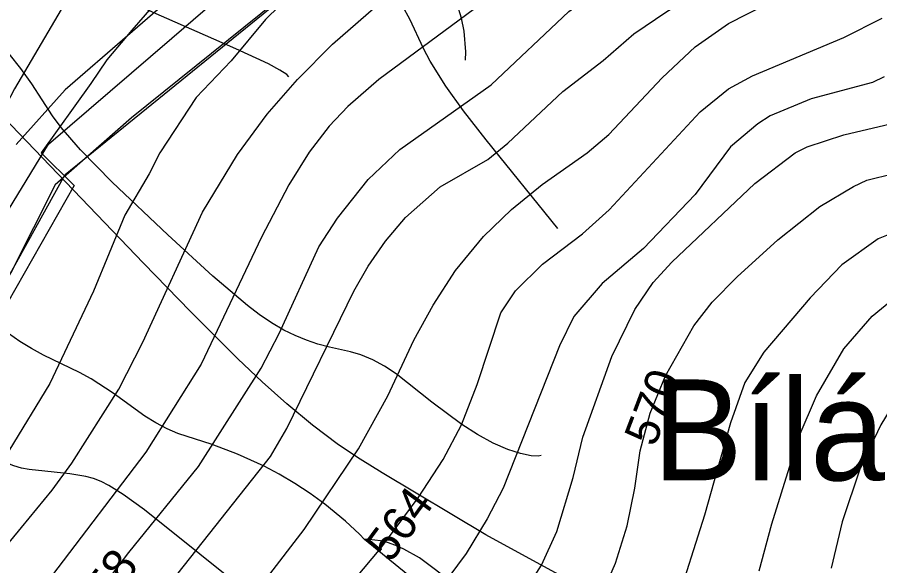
# Model space of a CAD drawing. Extents: x -709584 to -702006, y -1161789 to -1157496.
# Drawn here: x -708540.3 to -708283.8, y -1158929.8 to -1158766.7 of the extents above; entities that cross this region are included whole.
import ezdxf

# ---------------------------------------------------------------- set-up
doc = ezdxf.new("R2010")
doc.units = 0
for name, color, linetype in [('102_obvod PÚ', 7, 'Continuous'), ('105_místní názvy', 7, 'Continuous'), ('110_silnice II. třídy a III. třídy', 7, 'Continuous'), ('120_vrstevnice hlavní', 7, 'Continuous'), ('121_vrstevnice hlavní_popis', 7, 'Continuous'), ('122_vrstevnice základní', 7, 'Continuous'), ('408_BPEJ_linie', 7, 'Continuous'), ('411_akumulovaný odtok', 7, 'Continuous'), ('419_LPIS PB', 7, 'Continuous')]:
    doc.layers.add(name, color=color, linetype=linetype)

msp = doc.modelspace()

# ---------------------------------------------------------------- linework, layer by layer
at = {"layer": '102_obvod PÚ'}
msp.add_lwpolyline([(-707921.75, -1158971.03), (-707999.13, -1158885.41), (-708014.04, -1158899.97), (-708117.65, -1158840.95), (-708144.91, -1158823.83), (-708143.18, -1158817.96), (-708120.65, -1158790.72), (-708182.31, -1158754.97), (-708195.79, -1158778.16), (-708236.74, -1158752.81), (-708244.62, -1158757.84), (-708255.93, -1158750.88), (-708298.89, -1158724.01), (-708301.57, -1158715.74), (-708309.76, -1158710.63), (-708354.66, -1158714.54), (-708370.07, -1158717.61), (-708390.11, -1158717.27), (-708405.56, -1158715.63), (-708506.26, -1158796.6), (-708529.03, -1158816.51), (-708541.87, -1158842.13), (-708566.99, -1158883.81), (-708618.46, -1158935.49)], dxfattribs=at)
at = {"layer": '110_silnice II. třídy a III. třídy'}
msp.add_lwpolyline([(-708704.41, -1159007.15), (-708617.29, -1158919.6), (-708571.81, -1158874.15), (-708546.81, -1158830.34), (-708531.01, -1158804.51), (-708475.96, -1158757.15), (-708390.75, -1158691.13), (-708373.04, -1158681.56), (-708289.6, -1158664.21), (-708263.74, -1158660.86), (-708218.75, -1158674.74), (-708130.19, -1158710.62), (-708061.25, -1158767.55), (-707984.07, -1158831.3), (-707891.2, -1158926.02), (-707845.98, -1158974.16)], dxfattribs=at)
at = {"layer": '120_vrstevnice hlavní'}
for points in [[(-708345.48, -1158524.14), (-708344.63, -1158549.56), (-708346.34, -1158565.85), (-708349.77, -1158581.85), (-708355.91, -1158601.85), (-708359.34, -1158609.85), (-708373.63, -1158635), (-708385.2, -1158652.86), (-708392.06, -1158662), (-708399.77, -1158670.43), (-708409.92, -1158680.28), (-708452.78, -1158716.57), (-708470.35, -1158730.72), (-708476.49, -1158736.29), (-708506.21, -1158770.57), (-708513.62, -1158779.44), (-708518.35, -1158786.4), (-708533.12, -1158807.02), (-708523.37, -1158816.78), (-708575.5, -1158908.3)], [(-708494.35, -1158934.3), (-708464.92, -1158897.29), (-708460.06, -1158889.01), (-708440.2, -1158848.15), (-708435.92, -1158840.72), (-708430.77, -1158833.29), (-708424.77, -1158826.29), (-708414.49, -1158817.15), (-708400.34, -1158809.01), (-708394.34, -1158804.15), (-708378.06, -1158788.86), (-708366.06, -1158779.57), (-708356.91, -1158771.72), (-708347.06, -1158765), (-708326.48, -1158752.43), (-708307.62, -1158738.86), (-708301.34, -1158733.57), (-708283.34, -1158716.72)], [(-708365.77, -1158936.73), (-708362.34, -1158929.01), (-708358.91, -1158917.87), (-708356.63, -1158906.73), (-708355.06, -1158895.58), (-708352.06, -1158884.44), (-708347.48, -1158873.29), (-708339.06, -1158858.44), (-708333.63, -1158851.44), (-708326.2, -1158843.86), (-708314.05, -1158832.86), (-708301.62, -1158823.01), (-708291.62, -1158817.01), (-708287.62, -1158815.15), (-708279.62, -1158813.15)]]:
    msp.add_lwpolyline(points, dxfattribs=at)
at = {"layer": '122_vrstevnice základní'}
for points in [[(-708360.32, -1158513.61), (-708362.77, -1158531.28), (-708368.91, -1158565.56), (-708375.91, -1158586.14), (-708383.2, -1158601.57), (-708392.77, -1158617.71), (-708409.2, -1158639.57), (-708419.63, -1158651.57), (-708434.63, -1158666.57), (-708466.49, -1158693.71), (-708487.06, -1158714.14), (-708508.64, -1158738.86), (-708517.35, -1158750.15), (-708527.21, -1158764.43), (-708541.07, -1158788.01), (-708554.07, -1158812.72), (-708557.35, -1158820.72), (-708568.49, -1158843.47), (-708576.84, -1158861.02), (-708581.85, -1158872.45), (-708572.39, -1158881.09)], [(-708275, -1158669.48), (-708324.3, -1158700.96), (-708376.2, -1158743.43), (-708432.77, -1158785.29), (-708441.92, -1158793.29), (-708447.49, -1158799.15), (-708453.49, -1158806.86), (-708459.49, -1158816.58), (-708467.63, -1158832.15), (-708485.63, -1158869.87), (-708502.06, -1158896.01), (-708530.06, -1158932.87)], [(-708552.78, -1158935.01), (-708529.89, -1158907.3), (-708524.06, -1158899.3), (-708510.06, -1158877.29), (-708502.92, -1158863.29), (-708485.21, -1158824.72), (-708474.78, -1158807.58), (-708465.92, -1158795.58), (-708456.92, -1158785.29), (-708446.49, -1158774.72), (-708425.92, -1158756.72), (-708406.34, -1158741.72), (-708385.63, -1158724.43), (-708374.49, -1158714.14), (-708320.68, -1158676.72)], [(-708534.35, -1158961.58), (-708507.06, -1158925.87), (-708486.35, -1158900.29), (-708467.78, -1158871.01), (-708462.35, -1158860.72), (-708450.63, -1158835.01), (-708445.06, -1158826.44), (-708435.92, -1158815.01), (-708426.49, -1158806.01), (-708399.34, -1158786.86), (-708376.2, -1158765), (-708367.91, -1158758.86), (-708340.48, -1158741.86), (-708330.06, -1158734.15), (-708297.05, -1158701.57), (-708288.77, -1158694.43), (-708282.62, -1158690)], [(-708466.2, -1158933.58), (-708454.92, -1158919.01), (-708438.77, -1158895.01), (-708430.06, -1158879.29), (-708422.34, -1158862.72), (-708416.63, -1158852.29), (-708409.92, -1158842.01), (-708401.63, -1158831.86), (-708393.34, -1158823.86), (-708384.2, -1158816.43), (-708370.77, -1158807.01), (-708364.34, -1158801.58), (-708348.48, -1158784.72), (-708338.63, -1158775.57), (-708328.77, -1158768.57), (-708301.05, -1158754.43), (-708295.48, -1158750.29), (-708275.05, -1158732.86)], [(-708445.78, -1158747.15), (-708466.49, -1158767.43), (-708476.63, -1158779.72), (-708487.06, -1158790.58), (-708497.92, -1158807.01), (-708501.06, -1158813.29), (-708508.33, -1158825.56), (-708517.64, -1158848.15), (-708530.64, -1158875.58), (-708542.78, -1158895.58)], [(-708445.06, -1158939.87), (-708432.2, -1158924.58), (-708421.06, -1158909.58), (-708413.63, -1158898.15), (-708408.2, -1158887.87), (-708403.49, -1158875.87), (-708396.49, -1158854.58), (-708392.06, -1158848.01), (-708384.06, -1158840.15), (-708372.2, -1158831.15), (-708364.2, -1158824.01), (-708337.2, -1158794.86), (-708328.77, -1158788), (-708321.63, -1158784.15), (-708294.48, -1158772.72), (-708283.05, -1158767)], [(-708282.48, -1158784.43), (-708285.91, -1158786.15), (-708304.2, -1158791), (-708316.34, -1158796.01), (-708320.05, -1158798.43), (-708328.2, -1158805.29), (-708338.63, -1158819.43), (-708354.06, -1158835.44), (-708366.34, -1158845.86), (-708374.77, -1158855.72), (-708379.06, -1158864.44), (-708395.77, -1158906.73), (-708400.49, -1158915.87), (-708406.77, -1158926.15), (-708419.63, -1158943.44)], [(-708391.06, -1158940.01), (-708384.34, -1158929.58), (-708379.77, -1158919.58), (-708374.91, -1158903.58), (-708372.06, -1158891.58), (-708363.48, -1158867.58), (-708356.63, -1158853.58), (-708351.2, -1158845.58), (-708345.63, -1158839.58), (-708320.91, -1158816.15), (-708308.91, -1158807.01), (-708305.34, -1158805.29), (-708294.48, -1158801.72), (-708267.05, -1158795.29)], [(-707960.89, -1158942.01), (-707981.9, -1158924.58), (-708014.47, -1158899.72), (-708041.47, -1158881.44), (-708059.04, -1158871.29), (-708087.33, -1158858.58), (-708115.62, -1158849.72), (-708153.33, -1158840.58), (-708192.76, -1158829.15), (-708215.05, -1158825.72), (-708224.19, -1158825.01), (-708255.05, -1158825.58), (-708276.77, -1158829.58), (-708284.2, -1158832.58), (-708295.05, -1158840.29), (-708304.48, -1158850.15), (-708318.2, -1158866.29), (-708323.91, -1158875.29), (-708328.2, -1158887.29), (-708335.91, -1158914.73), (-708344.48, -1158941.87)], [(-708319.63, -1158931.3), (-708315.91, -1158917.3), (-708307.77, -1158891.29), (-708302.62, -1158879.29), (-708294.48, -1158865.29), (-708286.05, -1158855.58), (-708275.48, -1158847.01), (-708271.34, -1158844.29), (-708263.05, -1158841.01), (-708244.77, -1158836.72), (-708229.91, -1158836.29), (-708218.19, -1158837.44), (-708199.62, -1158841.44), (-708181.05, -1158846.86), (-708158.19, -1158852.58), (-708133.9, -1158857.15), (-708108.19, -1158862.86), (-708097.9, -1158866.15), (-708082.47, -1158873.29), (-708048.18, -1158894.44), (-708017.33, -1158915.44), (-707989.9, -1158936.01)], [(-707999.9, -1158942.16), (-708020.33, -1158924.73), (-708042.33, -1158908.15), (-708054.33, -1158900.29), (-708071.47, -1158890.29), (-708092.33, -1158880.15), (-708107.33, -1158875.15), (-708115.9, -1158873.15), (-708134.33, -1158870.15), (-708157.9, -1158865.44), (-708184.48, -1158857.01), (-708203.33, -1158852.58), (-708211.05, -1158851.44), (-708223.91, -1158851.15), (-708235.91, -1158851.86), (-708252.19, -1158855.01), (-708261.05, -1158859.44), (-708268.05, -1158866.15), (-708276.2, -1158876.01), (-708283.48, -1158887.87), (-708289.62, -1158900.72), (-708294.91, -1158916.73), (-708298.2, -1158930.44)]]:
    msp.add_lwpolyline(points, dxfattribs=at)
at = {"layer": '408_BPEJ_linie'}
msp.add_lwpolyline([(-708561, -1158876.5), (-708526, -1158813.5), (-708403.5, -1158714), (-708385.5, -1158716), (-708373.5, -1158726), (-708364, -1158719.5), (-708356.5, -1158717.5), (-708333, -1158718), (-708300, -1158722), (-708242, -1158754.5), (-708234.5, -1158752.5), (-708224, -1158757), (-708218, -1158760), (-708196.5, -1158772.5), (-708192.5, -1158772.5), (-708179.5, -1158753), (-708118, -1158789.5), (-708142, -1158821.5), (-708113.5, -1158841), (-708097, -1158849), (-708011.5, -1158897.5), (-707999.5, -1158885.5), (-707996, -1158885.5), (-707920, -1158970)], dxfattribs=at)
at = {"layer": '411_akumulovaný odtok'}
for points in [[(-708459.49, -1158784.5), (-708460.08, -1158783.78), (-708462.16, -1158782.43), (-708465.53, -1158780.63), (-708475.28, -1158776.14), (-708499.9, -1158765.38), (-708505.63, -1158762.61), (-708510.67, -1158759.89), (-708515.37, -1158756.98), (-708529.09, -1158747.81), (-708533.79, -1158744.96), (-708538.21, -1158742.59), (-708551.73, -1158735.83)], [(-708379.49, -1158829.5), (-708400.85, -1158803.22), (-708407.57, -1158794.54), (-708412.8, -1158787.22), (-708417.46, -1158779.82), (-708419.51, -1158776.02), (-708423.55, -1158767.35), (-708427.67, -1158759.65)], [(-708406.99, -1158779.5), (-708406.88, -1158777.04), (-708407.41, -1158770.9), (-708408.18, -1158767.05), (-708409.43, -1158762.86)], [(-708384.49, -1158897), (-708385.35, -1158897.22), (-708387.47, -1158897.05), (-708390.57, -1158896.43), (-708394.39, -1158895.23), (-708398.77, -1158893.3), (-708403.39, -1158890.75), (-708408.09, -1158887.74), (-708417.01, -1158881.18), (-708427.64, -1158872.77), (-708431.03, -1158870.48), (-708434.5, -1158868.53), (-708438.07, -1158867.03), (-708441.13, -1158866.17), (-708447.45, -1158864.8), (-708450.87, -1158863.88), (-708454.29, -1158862.73), (-708457.67, -1158861.36), (-708460.99, -1158859.73), (-708464.69, -1158857.54), (-708468.29, -1158855.07), (-708471.81, -1158852.4), (-708482.09, -1158843.68), (-708495.52, -1158831.38), (-708512.05, -1158815.74), (-708521.51, -1158806.17), (-708527.22, -1158799.53), (-708529.78, -1158796.02), (-708535.96, -1158786.51), (-708539.23, -1158782), (-708542.72, -1158777.61)], [(-708370.55, -1158937.13), (-708400.94, -1158920.57), (-708431.76, -1158902.18), (-708438.31, -1158898.13), (-708444.71, -1158893.84), (-708452.52, -1158887.97), (-708460.07, -1158881.67), (-708467.42, -1158875.07), (-708474.63, -1158868.26), (-708488.79, -1158854.21), (-708502.75, -1158839.87), (-708544.34, -1158796.47)], [(-708436.99, -1158922), (-708438.47, -1158920.41), (-708442.64, -1158916.51), (-708448.82, -1158911.43), (-708453.16, -1158908.31), (-708457.77, -1158905.31), (-708462.42, -1158902.55), (-708466.89, -1158900.14), (-708474.73, -1158896.58), (-708482.35, -1158893.73), (-708492.49, -1158890.45), (-708495.73, -1158889.09), (-708499.07, -1158887.32), (-708502.29, -1158885.28), (-708511.75, -1158878.51), (-708518.25, -1158874.25), (-708521.74, -1158872.35), (-708532.52, -1158867.14), (-708536.03, -1158865.24), (-708539.5, -1158863.08), (-708542.87, -1158860.72)], [(-708469.49, -1158939.5), (-708502.45, -1158913.18), (-708508.74, -1158908.57), (-708513.07, -1158905.88), (-708515.31, -1158904.74), (-708517.62, -1158903.83), (-708519.9, -1158903.19), (-708524.63, -1158902.41), (-708536.7, -1158901.2), (-708539.03, -1158900.74), (-708541.3, -1158900.09), (-708543.57, -1158899.17), (-708545.76, -1158898.02), (-708549.97, -1158895.29), (-708562.53, -1158885.5), (-708567.98, -1158881.87), (-708570.83, -1158880.25), (-708573.63, -1158878.89), (-708576.25, -1158877.88), (-708580.29, -1158876.97), (-708581.5, -1158876.89), (-708581.99, -1158877)], [(-708349.49, -1158972), (-708352.62, -1158972.03), (-708356.94, -1158971.48), (-708359.34, -1158970.84), (-708361.76, -1158969.88), (-708364.05, -1158968.65), (-708366.12, -1158967.27), (-708369.44, -1158964.4), (-708384.49, -1158949.54), (-708387.61, -1158946.84), (-708390.89, -1158944.5), (-708392.62, -1158943.56), (-708394.34, -1158942.86), (-708401.47, -1158940.55), (-708405.09, -1158938.73), (-708410.28, -1158935.26), (-708420.68, -1158927.45), (-708425.28, -1158924.81), (-708427.72, -1158923.71), (-708430.12, -1158922.87), (-708432.25, -1158922.36), (-708435.61, -1158921.95), (-708436.99, -1158922)], [(-708336.99, -1158987), (-708340, -1158986.1), (-708346.85, -1158984.92), (-708356.87, -1158984.37), (-708358.99, -1158983.78), (-708360.93, -1158982.89), (-708362.88, -1158981.76), (-708366.77, -1158979.06), (-708372.61, -1158974.49), (-708436.99, -1158922)]]:
    msp.add_lwpolyline(points, dxfattribs=at)
at = {"layer": '419_LPIS PB'}
msp.add_lwpolyline([(-708278.06, -1158655.93), (-708314.1, -1158660.95), (-708329.62, -1158664.47), (-708379.75, -1158679.33), (-708401.55, -1158689.21), (-708432.98, -1158711.82), (-708456.16, -1158732.48), (-708488.99, -1158756.15), (-708526.06, -1158788.3), (-708540.57, -1158804.6)], dxfattribs=at)

# ---------------------------------------------------------------- texts
at = {"layer": '105_místní názvy'}
msp.add_text('Bílá skála', height=30, dxfattribs=at).set_placement((-708351.29, -1158904.39))
at = {"layer": '121_vrstevnice hlavní_popis'}
for s, rotation, p in [('570', 69.1093, (-708350.69, -1158894.76)), ('564', 53.5529, (-708429.28, -1158929.23)), ('558', 52.448, (-708517.43, -1158947.51))]:
    msp.add_text(s, height=10, rotation=rotation, dxfattribs=at).set_placement(p)

doc.saveas('drawing.dxf')
